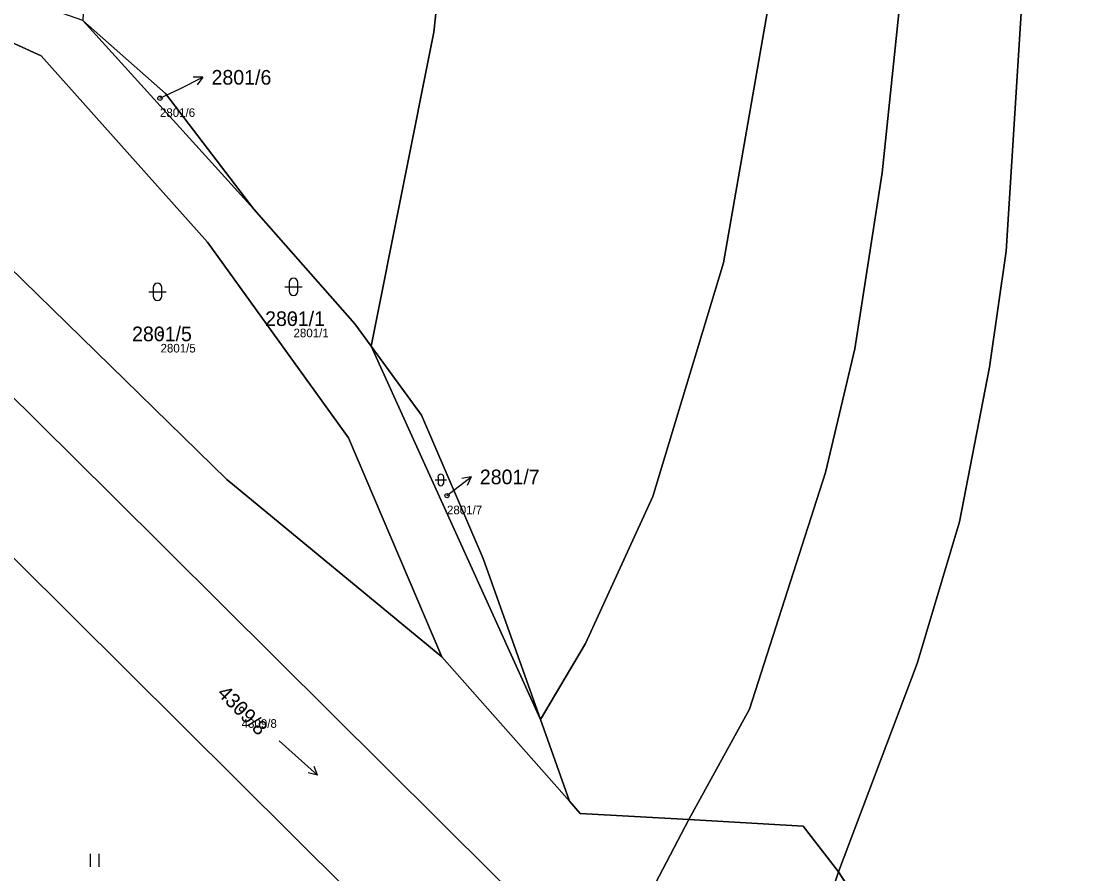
# Model space of a CAD drawing. Extents: x -739214 to -733252, y -1147612 to -1142842.
# Drawn here: x -737238.7 to -737116.4, y -1144573.1 to -1144474 of the extents above; entities that cross this region are included whole.
import ezdxf

# ---------------------------------------------------------------- set-up
doc = ezdxf.new("R2010")
doc.units = 0
for name, color, linetype in [('Definiční body', 7, 'Continuous'), ('Hranice parcel', 7, 'Continuous'), ('Parcelní čísla', 7, 'Continuous'), ('Polygon parcely', 7, 'Continuous'), ('Pop  PČ popisy', 7, 'Continuous'), ('Značky kultur', 7, 'Continuous')]:
    doc.layers.add(name, color=color, linetype=linetype)

msp = doc.modelspace()

# ---------------------------------------------------------------- linework, layer by layer
at = {"layer": 'Definiční body'}
for centre in [(-737222.57, -1144482.99), (-737207.04, -1144508.6), (-737222.5, -1144510.37), (-737189.2, -1144529.17), (-737213.07, -1144553.99)]:
    msp.add_circle(centre, 0.25, dxfattribs=at)
at = {"layer": 'Hranice parcel'}
for p, q in [((-737211.64, -1144495.87), (-737231.55, -1144473.94)), ((-737178.33, -1144555.18), (-737198.03, -1144511.79)), ((-737189.8, -1144547.9), (-737174.95, -1144564.68)), ((-737174.95, -1144564.68), (-737178.33, -1144555.18)), ((-737173.7, -1144566.1), (-737174.95, -1144564.68)), ((-737161.1, -1144566.81), (-737173.7, -1144566.1)), ((-737135.9, -1144584.9), (-737143.67, -1144572.9))]:
    msp.add_line(p, q, dxfattribs=at)
for points in [[(-737143.67, -1144572.9), (-737134.53, -1144548.68), (-737129.63, -1144532.2), (-737126.12, -1144514.23), (-737124.2, -1144500.76), (-737118.84, -1144415.78), (-737123.14, -1144415.43), (-737122.18, -1144378.17), (-737120.02, -1144339.4)], [(-737161.1, -1144566.81), (-737154.03, -1144553.98), (-737145.18, -1144526.48), (-737141.79, -1144512.11), (-737138.61, -1144491.66), (-737134.7, -1144454.09), (-737131.93, -1144415.85), (-737140.95, -1144415.68), (-737138.43, -1144354.56)], [(-737178.33, -1144555.18), (-737173.1, -1144546.34), (-737165.27, -1144529.28), (-737157.06, -1144502.12), (-737150.83, -1144466.37), (-737144.82, -1144413.66), (-737160.39, -1144410.77), (-737156.81, -1144368.99)], [(-737198.03, -1144511.79), (-737190.71, -1144475.31), (-737188, -1144450.08), (-737186.24, -1144393.74)], [(-737245.18, -1144474.08), (-737236.38, -1144478.05), (-737217.05, -1144499.72), (-737200.64, -1144522.46), (-737189.8, -1144547.9)], [(-737211.64, -1144495.87), (-737221.94, -1144482.44), (-737231.55, -1144473.94)], [(-737189.8, -1144547.9), (-737214.8, -1144527.3), (-737257.1, -1144486)], [(-737198.03, -1144511.79), (-737199.93, -1144509.19), (-737211.64, -1144495.87)], [(-737258.71, -1144500.01), (-737257.57, -1144500.01), (-737228.14, -1144529.16), (-737177.31, -1144579.64)], [(-737194.23, -1144581.5), (-737239.25, -1144536.73), (-737275.47, -1144501.22)], [(-737178.33, -1144555.18), (-737185, -1144536.46), (-737192.18, -1144519.8), (-737198.03, -1144511.79)], [(-737166.9, -1144583.44), (-737168.4, -1144580.79), (-737161.1, -1144566.81)], [(-737143.67, -1144572.9), (-737147.8, -1144567.6), (-737161.1, -1144566.81)], [(-737153.12, -1144593.99), (-737146.62, -1144581.69), (-737143.67, -1144572.9)]]:
    msp.add_lwpolyline(points, dxfattribs=at)
at = {"layer": 'Polygon parcely'}
for points in [[(-737107.58, -1144383.56), (-737102.78, -1144324.53), (-737120.02, -1144339.4), (-737122.18, -1144378.17), (-737123.14, -1144415.43), (-737118.84, -1144415.78), (-737124.2, -1144500.76), (-737126.12, -1144514.23), (-737129.63, -1144532.2), (-737134.53, -1144548.68), (-737143.67, -1144572.9), (-737135.9, -1144584.9), (-737138.15, -1144592.98), (-737136.85, -1144594.62), (-737125.3, -1144606.12), (-737108.92, -1144573.37), (-737105.07, -1144504.37), (-737105.78, -1144482.39), (-737104.77, -1144416.5), (-737108.29, -1144416.21)], [(-737126.12, -1144514.23), (-737124.2, -1144500.76), (-737118.84, -1144415.78), (-737123.14, -1144415.43), (-737122.18, -1144378.17), (-737120.02, -1144339.4), (-737129.3, -1144347.4), (-737138.43, -1144354.56), (-737140.95, -1144415.68), (-737131.93, -1144415.85), (-737134.7, -1144454.09), (-737138.61, -1144491.66), (-737141.79, -1144512.11), (-737145.18, -1144526.48), (-737154.03, -1144553.98), (-737161.1, -1144566.81), (-737147.8, -1144567.6), (-737143.67, -1144572.9), (-737134.53, -1144548.68), (-737129.63, -1144532.2)], [(-737131.93, -1144415.85), (-737140.95, -1144415.68), (-737138.43, -1144354.56), (-737156.81, -1144368.99), (-737160.39, -1144410.77), (-737144.82, -1144413.66), (-737150.83, -1144466.37), (-737157.06, -1144502.12), (-737165.27, -1144529.28), (-737173.1, -1144546.34), (-737178.33, -1144555.18), (-737174.95, -1144564.68), (-737173.7, -1144566.1), (-737161.1, -1144566.81), (-737154.03, -1144553.98), (-737145.18, -1144526.48), (-737141.79, -1144512.11), (-737138.61, -1144491.66), (-737134.7, -1144454.09)], [(-737157.06, -1144502.12), (-737150.83, -1144466.37), (-737144.82, -1144413.66), (-737160.39, -1144410.77), (-737156.81, -1144368.99), (-737175.8, -1144383.9), (-737186.24, -1144393.74), (-737188, -1144450.08), (-737190.71, -1144475.31), (-737198.03, -1144511.79), (-737192.18, -1144519.8), (-737185, -1144536.46), (-737178.33, -1144555.18), (-737173.1, -1144546.34), (-737165.27, -1144529.28)], [(-737188, -1144450.08), (-737186.24, -1144393.74), (-737213.73, -1144420.32), (-737216.36, -1144424.27), (-737216.54, -1144424.27), (-737218.63, -1144426.5), (-737227, -1144434.21), (-737228.36, -1144436.52), (-737230.01, -1144453.66), (-737230.9, -1144459.8), (-737231.55, -1144473.94), (-737221.94, -1144482.44), (-737211.64, -1144495.87), (-737199.93, -1144509.19), (-737198.03, -1144511.79), (-737190.71, -1144475.31)], [(-737198.03, -1144511.79), (-737199.93, -1144509.19), (-737211.64, -1144495.87), (-737231.55, -1144473.94), (-737241.54, -1144470.44), (-737245.18, -1144474.08), (-737236.38, -1144478.05), (-737217.05, -1144499.72), (-737200.64, -1144522.46), (-737189.8, -1144547.9), (-737174.95, -1144564.68), (-737178.33, -1144555.18)], [(-737189.8, -1144547.9), (-737200.64, -1144522.46), (-737217.05, -1144499.72), (-737236.38, -1144478.05), (-737245.18, -1144474.08), (-737257.1, -1144486), (-737214.8, -1144527.3)], [(-737221.94, -1144482.44), (-737231.55, -1144473.94), (-737211.64, -1144495.87)], [(-737275.47, -1144501.22), (-737239.25, -1144536.73), (-737194.23, -1144581.5), (-737165.04, -1144610.52), (-737158.98, -1144616.97), (-737147.09, -1144628.93), (-737126.19, -1144649.96), (-737124.63, -1144651.53), (-737128.34, -1144644.38), (-737133.24, -1144636.96), (-737143.33, -1144622.38), (-737154.13, -1144610.06), (-737179.8, -1144581.57), (-737177.31, -1144579.64), (-737228.14, -1144529.16), (-737257.57, -1144500.01), (-737258.71, -1144500.01), (-737261.7, -1144497.1), (-737262.24, -1144496.75), (-737264.61, -1144495.22), (-737271.84, -1144501.95), (-737274.27, -1144499.18)], [(-737275.47, -1144501.22), (-737277.86, -1144505.3), (-737279.62, -1144510.17), (-737280.54, -1144511.38), (-737281.3, -1144512.25), (-737289.55, -1144518.42), (-737292.93, -1144518.62), (-737295.31, -1144520.4), (-737296.43, -1144521.29), (-737305.2, -1144529.67), (-737300.66, -1144533.36), (-737283.19, -1144522.39), (-737242.35, -1144564.55), (-737258.45, -1144586.12), (-737255.73, -1144590.86), (-737230.39, -1144610.33), (-737215.25, -1144615.62), (-737203.6, -1144623.12), (-737194.52, -1144609.7), (-737196.8, -1144606.22), (-737188.7, -1144601.09), (-737183.94, -1144594.05), (-737194.23, -1144581.5), (-737239.25, -1144536.73)], [(-737192.18, -1144519.8), (-737198.03, -1144511.79), (-737178.33, -1144555.18), (-737185, -1144536.46)], [(-737147.8, -1144567.6), (-737161.1, -1144566.81), (-737168.4, -1144580.79), (-737166.9, -1144583.44), (-737158.8, -1144584.2), (-737153.12, -1144593.99), (-737146.62, -1144581.69), (-737143.67, -1144572.9)], [(-737138.15, -1144592.98), (-737135.9, -1144584.9), (-737143.67, -1144572.9), (-737146.62, -1144581.69), (-737153.12, -1144593.99), (-737152.3, -1144595.4), (-737155.59, -1144598.8), (-737156.77, -1144600.02), (-737147.24, -1144609.05), (-737144.83, -1144606.6), (-737140.8, -1144602.5)]]:
    msp.add_lwpolyline(points, close=True, dxfattribs=at)
msp.add_lwpolyline([(-737259.27, -1144471.1), (-737262.24, -1144496.75), (-737261.7, -1144497.1), (-737258.71, -1144500.01), (-737257.57, -1144500.01), (-737228.14, -1144529.16), (-737177.31, -1144579.64), (-737174.16, -1144582.76), (-737166.9, -1144583.44), (-737168.4, -1144580.79), (-737161.1, -1144566.81), (-737173.7, -1144566.1), (-737174.95, -1144564.68), (-737189.8, -1144547.9), (-737214.8, -1144527.3), (-737257.1, -1144486), (-737245.18, -1144474.08), (-737241.54, -1144470.44)], dxfattribs=at)
at = {"layer": 'Pop  PČ popisy'}
for p, q in [((-737220.27, -1144481.87), (-737217.57, -1144480.55)), ((-737217.57, -1144480.55), (-737218.69, -1144480.54)), ((-737217.57, -1144480.55), (-737218.25, -1144481.44)), ((-737222.57, -1144482.99), (-737220.27, -1144481.87)), ((-737188.75, -1144528.82), (-737186.39, -1144526.97)), ((-737186.39, -1144526.97), (-737187.48, -1144527.19)), ((-737186.39, -1144526.97), (-737186.87, -1144527.98)), ((-737189.2, -1144529.17), (-737188.75, -1144528.82))]:
    msp.add_line(p, q, dxfattribs=at)
at = {"layer": 'Značky kultur'}
for p, q in [((-737223.86, -1144505.49), (-737221.86, -1144505.49)), ((-737223.36, -1144504.99), (-737223.36, -1144505.99)), ((-737222.36, -1144505.99), (-737222.36, -1144504.99)), ((-737208.04, -1144504.9), (-737206.04, -1144504.9)), ((-737207.54, -1144504.4), (-737207.54, -1144505.4)), ((-737206.54, -1144505.4), (-737206.54, -1144504.4)), ((-737190.58, -1144527.34), (-737189.24, -1144527.34)), ((-737190.24, -1144527.01), (-737190.24, -1144527.68)), ((-737189.58, -1144527.68), (-737189.58, -1144527.01)), ((-737208.71, -1144557.65), (-737204.25, -1144561.67)), ((-737204.25, -1144561.67), (-737205.32, -1144561.38)), ((-737204.25, -1144561.67), (-737204.64, -1144560.64)), ((-737230.64, -1144572.29), (-737230.64, -1144570.79)), ((-737229.64, -1144572.29), (-737229.64, -1144570.79))]:
    msp.add_line(p, q, dxfattribs=at)
for centre, radius, start, end in [((-737207.04, -1144504.4), 0.5, 0, 180), ((-737222.86, -1144504.99), 0.5, 0, 180), ((-737207.04, -1144505.4), 0.5, 180, 359.9879), ((-737222.86, -1144505.99), 0.5, 180, 359.9879), ((-737189.91, -1144527.01), 0.335, 0, 180), ((-737189.91, -1144527.68), 0.335, 180, 359.9879)]:
    msp.add_arc(centre, radius, start, end, dxfattribs=at)

# ---------------------------------------------------------------- texts
at = {"layer": 'Definiční body'}
for s, p in [('2801/6', (-737222.57, -1144485.15)), ('2801/1', (-737207.04, -1144510.76)), ('2801/5', (-737222.5, -1144512.53)), ('2801/7', (-737189.2, -1144531.33)), ('4309/8', (-737213.07, -1144556.15))]:
    msp.add_text(s, height=1, dxfattribs=at).set_placement(p)
at = {"layer": 'Parcelní čísla'}
for s, p in [('2801/6', (-737216.57, -1144481.4)), ('2801/1', (-737210.34, -1144509.45)), ('2801/5', (-737225.81, -1144511.22)), ('2801/7', (-737185.38, -1144527.84))]:
    msp.add_text(s, height=1.7, dxfattribs=at).set_placement(p)
msp.add_text('4309/8', height=1.7, rotation=315, dxfattribs=at).set_placement((-737216.01, -1144552.25))

doc.saveas('drawing.dxf')
